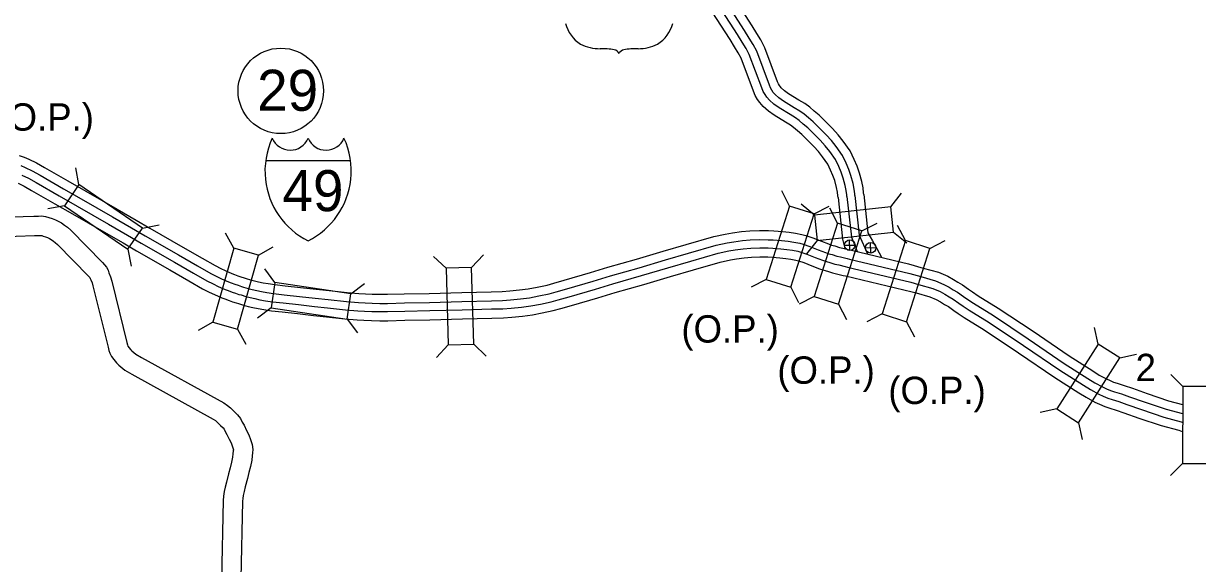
# Model space of a CAD drawing. Extents: x -939622 to -934245, y 1383184 to 1385301.
# Drawn here: x -935717.4 to -935663, y 1384306.7 to 1384331.7 of the extents above; entities that cross this region are included whole.
import ezdxf

# ---------------------------------------------------------------- set-up
doc = ezdxf.new("R2010")
doc.units = 0
for name, color, linetype in [('10', 7, 'Continuous'), ('15', 7, 'Continuous'), ('19', 7, 'Continuous'), ('20', 7, 'Continuous'), ('22', 7, 'Continuous'), ('23', 7, 'Continuous'), ('25', 7, 'Continuous'), ('26', 7, 'Continuous'), ('27', 7, 'Continuous')]:
    doc.layers.add(name, color=color, linetype=linetype)

msp = doc.modelspace()

# ---------------------------------------------------------------- linework, layer by layer
at = {"layer": '10'}
for points in [[(-935719.459, 1384322.691), (-935716.948, 1384322.774), (-935716.726, 1384322.781), (-935716.588, 1384322.782), (-935716.397, 1384322.76), (-935716.245, 1384322.716), (-935716.1, 1384322.67), (-935715.944, 1384322.607), (-935715.789, 1384322.53), (-935715.668, 1384322.459), (-935715.518, 1384322.359), (-935715.388, 1384322.263), (-935715.228, 1384322.126), (-935713.763, 1384320.627), (-935713.662, 1384320.527), (-935713.582, 1384320.404), (-935713.501, 1384320.267), (-935713.463, 1384320.15), (-935713.382, 1384319.97), (-935713.333, 1384319.759), (-935712.631, 1384316.928), (-935712.598, 1384316.806), (-935712.582, 1384316.757), (-935712.576, 1384316.744), (-935712.533, 1384316.687), (-935712.452, 1384316.586), (-935712.407, 1384316.543), (-935712.211, 1384316.387), (-935711.956, 1384316.234), (-935708.132, 1384314.132), (-935707.965, 1384314.004), (-935707.827, 1384313.888), (-935707.655, 1384313.721), (-935707.504, 1384313.568), (-935707.361, 1384313.399), (-935707.285, 1384313.238), (-935707.199, 1384313.085), (-935707.083, 1384312.848), (-935706.977, 1384312.644), (-935706.897, 1384312.433), (-935706.816, 1384312.19), (-935706.788, 1384311.961), (-935706.805, 1384311.806), (-935706.819, 1384311.668), (-935706.841, 1384311.468), (-935706.897, 1384311.175), (-935706.973, 1384310.894), (-935707.04, 1384310.615), (-935707.142, 1384310.234), (-935707.19, 1384310.021), (-935707.232, 1384309.827), (-935707.259, 1384309.696), (-935707.263, 1384309.578), (-935707.342, 1384305.991)], [(-935719.477, 1384321.79), (-935716.918, 1384321.874), (-935716.708, 1384321.881), (-935716.637, 1384321.881), (-935716.575, 1384321.875), (-935716.505, 1384321.854), (-935716.405, 1384321.823), (-935716.314, 1384321.786), (-935716.217, 1384321.738), (-935716.146, 1384321.696), (-935716.036, 1384321.623), (-935715.949, 1384321.558), (-935715.844, 1384321.468), (-935714.402, 1384319.993), (-935714.365, 1384319.956), (-935714.348, 1384319.929), (-935714.326, 1384319.892), (-935714.303, 1384319.824), (-935714.238, 1384319.68), (-935714.208, 1384319.549), (-935713.502, 1384316.701), (-935713.462, 1384316.552), (-935713.422, 1384316.428), (-935713.35, 1384316.273), (-935713.242, 1384316.133), (-935713.117, 1384315.977), (-935713, 1384315.865), (-935712.726, 1384315.645), (-935712.404, 1384315.453), (-935708.625, 1384313.376), (-935708.528, 1384313.301), (-935708.431, 1384313.22), (-935708.289, 1384313.082), (-935708.169, 1384312.961), (-935708.125, 1384312.909), (-935708.085, 1384312.825), (-935707.996, 1384312.666), (-935707.887, 1384312.442), (-935707.799, 1384312.275), (-935707.745, 1384312.131), (-935707.698, 1384311.992), (-935707.694, 1384311.956), (-935707.7, 1384311.9), (-935707.714, 1384311.763), (-935707.732, 1384311.602), (-935707.775, 1384311.378), (-935707.845, 1384311.117), (-935707.913, 1384310.837), (-935708.016, 1384310.448), (-935708.068, 1384310.216), (-935708.113, 1384310.014), (-935708.156, 1384309.801), (-935708.162, 1384309.602), (-935708.243, 1384305.932)]]:
    msp.add_lwpolyline(points, dxfattribs=at)
at = {"layer": '15'}
for p, q in [((-935679.656, 1384323.645), (-935679.444, 1384321.704)), ((-935679.246, 1384323.69), (-935679.04, 1384321.808)), ((-935678.873, 1384323.73), (-935678.673, 1384321.901)), ((-935678.463, 1384323.775), (-935678.27, 1384322.005))]:
    msp.add_line(p, q, dxfattribs=at)
for points in [[(-935679.246, 1384323.69), (-935679.254, 1384323.761), (-935679.276, 1384323.961), (-935679.327, 1384324.193), (-935679.419, 1384324.541), (-935679.511, 1384324.807), (-935679.627, 1384325.08), (-935679.781, 1384325.397), (-935680.044, 1384325.773), (-935680.253, 1384326.034), (-935680.486, 1384326.29), (-935681.062, 1384326.865), (-935681.272, 1384327.039), (-935681.461, 1384327.204), (-935681.638, 1384327.333), (-935681.882, 1384327.479), (-935682.394, 1384327.793), (-935682.63, 1384327.967), (-935682.841, 1384328.149), (-935682.96, 1384328.282), (-935683.038, 1384328.405), (-935683.128, 1384328.546), (-935683.194, 1384328.717), (-935683.773, 1384330.257), (-935683.924, 1384330.545), (-935684.102, 1384330.83), (-935684.312, 1384331.184), (-935685.738, 1384333.402)], [(-935678.873, 1384323.73), (-935678.881, 1384323.802), (-935678.906, 1384324.022), (-935678.963, 1384324.281), (-935679.06, 1384324.651), (-935679.161, 1384324.942), (-935679.286, 1384325.236), (-935679.457, 1384325.587), (-935679.744, 1384325.997), (-935679.967, 1384326.277), (-935680.214, 1384326.549), (-935680.809, 1384327.143), (-935681.029, 1384327.325), (-935681.227, 1384327.497), (-935681.431, 1384327.646), (-935681.688, 1384327.8), (-935682.184, 1384328.104), (-935682.396, 1384328.261), (-935682.578, 1384328.417), (-935682.66, 1384328.509), (-935682.722, 1384328.607), (-935682.792, 1384328.716), (-935682.843, 1384328.85), (-935683.43, 1384330.411), (-935683.598, 1384330.732), (-935683.782, 1384331.025), (-935683.993, 1384331.381), (-935685.416, 1384333.595)], [(-935678.463, 1384323.775), (-935678.471, 1384323.848), (-935678.498, 1384324.09), (-935678.562, 1384324.378), (-935678.665, 1384324.771), (-935678.776, 1384325.09), (-935678.91, 1384325.407), (-935679.101, 1384325.797), (-935679.413, 1384326.244), (-935679.653, 1384326.545), (-935679.916, 1384326.834), (-935680.532, 1384327.449), (-935680.762, 1384327.639), (-935680.97, 1384327.82), (-935681.203, 1384327.99), (-935681.474, 1384328.153), (-935681.953, 1384328.447), (-935682.139, 1384328.584), (-935682.288, 1384328.712), (-935682.33, 1384328.759), (-935682.374, 1384328.828), (-935682.421, 1384328.903), (-935682.458, 1384328.997), (-935683.053, 1384330.58), (-935683.24, 1384330.937), (-935683.429, 1384331.24), (-935683.643, 1384331.598), (-935685.062, 1384333.808)], [(-935679.656, 1384323.645), (-935679.664, 1384323.716), (-935679.684, 1384323.893), (-935679.728, 1384324.096), (-935679.814, 1384324.421), (-935679.896, 1384324.658), (-935680.002, 1384324.909), (-935680.138, 1384325.187), (-935680.375, 1384325.526), (-935680.567, 1384325.766), (-935680.784, 1384326.006), (-935681.339, 1384326.56), (-935681.538, 1384326.724), (-935681.719, 1384326.881), (-935681.866, 1384326.989), (-935682.096, 1384327.126), (-935682.625, 1384327.451), (-935682.887, 1384327.645), (-935683.131, 1384327.854), (-935683.29, 1384328.033), (-935683.386, 1384328.184), (-935683.498, 1384328.36), (-935683.579, 1384328.57), (-935684.15, 1384330.088), (-935684.282, 1384330.34), (-935684.454, 1384330.615), (-935684.663, 1384330.966), (-935686.091, 1384333.189)], [(-935678.673, 1384321.901), (-935678.291, 1384321.031)], [(-935678.27, 1384322.005), (-935678.068, 1384321.624), (-935677.857, 1384321.272), (-935677.641, 1384320.879)], [(-935679.444, 1384321.704), (-935679.346, 1384321.275)], [(-935679.04, 1384321.808), (-935678.835, 1384321.309), (-935678.772, 1384321.133)]]:
    msp.add_lwpolyline(points, dxfattribs=at)
at = {"layer": '19'}
for points in [[(-935717.623, 1384325.589), (-935717.394, 1384325.505), (-935717.168, 1384325.408), (-935716.827, 1384325.245), (-935716.445, 1384325.031), (-935715.366, 1384324.409), (-935714.537, 1384323.936), (-935713.086, 1384323.101), (-935712.199, 1384322.592), (-935711.566, 1384322.225), (-935710.028, 1384321.341), (-935709.145, 1384320.835), (-935708.535, 1384320.487), (-935708.273, 1384320.351), (-935708.069, 1384320.253), (-935707.756, 1384320.122), (-935707.639, 1384320.073), (-935707.489, 1384320.016), (-935707.342, 1384319.969), (-935707.188, 1384319.915), (-935707.103, 1384319.89), (-935706.897, 1384319.827), (-935706.72, 1384319.781), (-935706.52, 1384319.735), (-935706.309, 1384319.69), (-935706.079, 1384319.65), (-935705.774, 1384319.603), (-935705.295, 1384319.553), (-935704.584, 1384319.474), (-935703.848, 1384319.393), (-935703.244, 1384319.329), (-935702.411, 1384319.237), (-935701.868, 1384319.194), (-935701.563, 1384319.174), (-935701.251, 1384319.157), (-935700.898, 1384319.154), (-935700.553, 1384319.154), (-935699.769, 1384319.175), (-935698.609, 1384319.199), (-935697.107, 1384319.24), (-935695.74, 1384319.274), (-935695.228, 1384319.289), (-935694.881, 1384319.309), (-935694.429, 1384319.354), (-935694.026, 1384319.41), (-935693.608, 1384319.488), (-935693.15, 1384319.584), (-935692.84, 1384319.667), (-935692.355, 1384319.805), (-935691.133, 1384320.168), (-935690.325, 1384320.405), (-935689, 1384320.787), (-935687.771, 1384321.15), (-935686.701, 1384321.465), (-935685.418, 1384321.83), (-935684.884, 1384321.946), (-935684.558, 1384322.005), (-935684.132, 1384322.06), (-935683.755, 1384322.09), (-935683.295, 1384322.114), (-935682.889, 1384322.104), (-935682.642, 1384322.1), (-935682.234, 1384322.066), (-935681.924, 1384322.03), (-935681.637, 1384321.988), (-935681.339, 1384321.927), (-935681.151, 1384321.88), (-935680.823, 1384321.767), (-935680.425, 1384321.613), (-935680.098, 1384321.485), (-935679.955, 1384321.437), (-935679.805, 1384321.395), (-935679.598, 1384321.33), (-935679.443, 1384321.294), (-935679.132, 1384321.218), (-935679.034, 1384321.195), (-935676.398, 1384320.566)], [(-935717.549, 1384325.115), (-935717.341, 1384325.026), (-935717.02, 1384324.873), (-935716.652, 1384324.666), (-935715.575, 1384324.045), (-935714.746, 1384323.572), (-935713.295, 1384322.737), (-935712.409, 1384322.228), (-935711.776, 1384321.861), (-935710.237, 1384320.977), (-935709.353, 1384320.471), (-935708.736, 1384320.119), (-935708.461, 1384319.976), (-935708.241, 1384319.87), (-935707.918, 1384319.734), (-935707.795, 1384319.683), (-935707.628, 1384319.619), (-935707.474, 1384319.571), (-935707.317, 1384319.515), (-935707.223, 1384319.488), (-935707.011, 1384319.424), (-935706.82, 1384319.374), (-935706.611, 1384319.326), (-935706.389, 1384319.278), (-935706.148, 1384319.236), (-935705.828, 1384319.186), (-935705.34, 1384319.136), (-935704.63, 1384319.057), (-935703.893, 1384318.976), (-935703.29, 1384318.912), (-935702.451, 1384318.819), (-935701.898, 1384318.775), (-935701.588, 1384318.755), (-935701.264, 1384318.738), (-935700.9, 1384318.734), (-935700.547, 1384318.734), (-935699.758, 1384318.756), (-935698.599, 1384318.78), (-935697.096, 1384318.82), (-935695.729, 1384318.855), (-935695.21, 1384318.87), (-935694.848, 1384318.891), (-935694.38, 1384318.937), (-935693.958, 1384318.996), (-935693.527, 1384319.076), (-935693.052, 1384319.176), (-935692.729, 1384319.263), (-935692.238, 1384319.403), (-935691.014, 1384319.766), (-935690.208, 1384320.003), (-935688.882, 1384320.384), (-935687.653, 1384320.747), (-935686.584, 1384321.061), (-935685.316, 1384321.423), (-935684.802, 1384321.535), (-935684.493, 1384321.591), (-935684.089, 1384321.642), (-935683.727, 1384321.671), (-935683.289, 1384321.694), (-935682.898, 1384321.684), (-935682.664, 1384321.681), (-935682.276, 1384321.648), (-935681.978, 1384321.614), (-935681.709, 1384321.575), (-935681.432, 1384321.518), (-935681.27, 1384321.478), (-935680.967, 1384321.373), (-935680.577, 1384321.222), (-935680.241, 1384321.091), (-935680.078, 1384321.036), (-935679.924, 1384320.993), (-935679.709, 1384320.925), (-935679.541, 1384320.886), (-935679.23, 1384320.811), (-935679.132, 1384320.787)], [(-935717.498, 1384324.678), (-935717.196, 1384324.534), (-935716.841, 1384324.335), (-935715.764, 1384323.714), (-935714.936, 1384323.241), (-935713.485, 1384322.406), (-935712.599, 1384321.898), (-935711.967, 1384321.531), (-935710.426, 1384320.646), (-935709.542, 1384320.14), (-935708.918, 1384319.784), (-935708.631, 1384319.635), (-935708.397, 1384319.522), (-935708.065, 1384319.382), (-935707.936, 1384319.329), (-935707.753, 1384319.259), (-935707.595, 1384319.209), (-935707.433, 1384319.152), (-935707.332, 1384319.123), (-935707.115, 1384319.056), (-935706.911, 1384319.003), (-935706.694, 1384318.953), (-935706.462, 1384318.904), (-935706.21, 1384318.859), (-935705.877, 1384318.808), (-935705.381, 1384318.756), (-935704.671, 1384318.678), (-935703.934, 1384318.597), (-935703.331, 1384318.533), (-935702.487, 1384318.439), (-935701.925, 1384318.395), (-935701.611, 1384318.375), (-935701.277, 1384318.356), (-935700.902, 1384318.353), (-935700.542, 1384318.353), (-935699.749, 1384318.375), (-935698.59, 1384318.398), (-935697.087, 1384318.439), (-935695.718, 1384318.474), (-935695.194, 1384318.488), (-935694.818, 1384318.51), (-935694.335, 1384318.558), (-935693.897, 1384318.619), (-935693.452, 1384318.702), (-935692.964, 1384318.805), (-935692.627, 1384318.895), (-935692.131, 1384319.036), (-935690.906, 1384319.4), (-935690.101, 1384319.636), (-935688.776, 1384320.018), (-935687.545, 1384320.381), (-935686.478, 1384320.695), (-935685.223, 1384321.053), (-935684.727, 1384321.161), (-935684.435, 1384321.214), (-935684.05, 1384321.263), (-935683.702, 1384321.29), (-935683.284, 1384321.312), (-935682.905, 1384321.303), (-935682.683, 1384321.299), (-935682.314, 1384321.268), (-935682.027, 1384321.235), (-935681.775, 1384321.199), (-935681.516, 1384321.146), (-935681.379, 1384321.112), (-935681.098, 1384321.015), (-935680.715, 1384320.867), (-935680.372, 1384320.732), (-935680.191, 1384320.671), (-935680.033, 1384320.627), (-935679.81, 1384320.557), (-935679.629, 1384320.515), (-935679.32, 1384320.44), (-935679.22, 1384320.416), (-935676.28, 1384319.714)], [(-935717.671, 1384324.296), (-935717.389, 1384324.161), (-935717.048, 1384323.97), (-935715.973, 1384323.35), (-935715.144, 1384322.877), (-935713.694, 1384322.042), (-935712.809, 1384321.535), (-935712.177, 1384321.168), (-935710.635, 1384320.283), (-935709.751, 1384319.776), (-935709.119, 1384319.415), (-935708.819, 1384319.259), (-935708.57, 1384319.139), (-935708.226, 1384318.995), (-935708.092, 1384318.939), (-935707.891, 1384318.862), (-935707.728, 1384318.811), (-935707.562, 1384318.753), (-935707.452, 1384318.721), (-935707.23, 1384318.653), (-935707.01, 1384318.595), (-935706.784, 1384318.544), (-935706.542, 1384318.492), (-935706.278, 1384318.445), (-935705.93, 1384318.392), (-935705.426, 1384318.339), (-935704.717, 1384318.261), (-935703.979, 1384318.18), (-935703.376, 1384318.115), (-935702.526, 1384318.021), (-935701.955, 1384317.976), (-935701.636, 1384317.956), (-935701.29, 1384317.937), (-935700.904, 1384317.933), (-935700.536, 1384317.933), (-935699.739, 1384317.955), (-935698.58, 1384317.979), (-935697.076, 1384318.019), (-935695.707, 1384318.054), (-935695.175, 1384318.069), (-935694.785, 1384318.092), (-935694.285, 1384318.142), (-935693.83, 1384318.205), (-935693.371, 1384318.29), (-935692.866, 1384318.397), (-935692.515, 1384318.491), (-935692.014, 1384318.634), (-935690.788, 1384318.997), (-935689.984, 1384319.234), (-935688.658, 1384319.615), (-935687.426, 1384319.979), (-935686.361, 1384320.292), (-935685.121, 1384320.645), (-935684.645, 1384320.749), (-935684.371, 1384320.799), (-935684.007, 1384320.845), (-935683.675, 1384320.872), (-935683.278, 1384320.892), (-935682.914, 1384320.884), (-935682.704, 1384320.88), (-935682.355, 1384320.851), (-935682.081, 1384320.819), (-935681.847, 1384320.785), (-935681.609, 1384320.737), (-935681.498, 1384320.709), (-935681.242, 1384320.621), (-935680.867, 1384320.476), (-935680.515, 1384320.338), (-935680.314, 1384320.27), (-935680.152, 1384320.225), (-935679.921, 1384320.152), (-935679.727, 1384320.107), (-935679.418, 1384320.032), (-935679.317, 1384320.008)], [(-935679.132, 1384320.787), (-935676.336, 1384320.12), (-935675.825, 1384319.975), (-935675.139, 1384319.783), (-935674.754, 1384319.616), (-935674.512, 1384319.481), (-935674.317, 1384319.363), (-935674.118, 1384319.248), (-935673.843, 1384319.053), (-935673.648, 1384318.921), (-935673.379, 1384318.738), (-935672.457, 1384318.171), (-935670.846, 1384317.097), (-935669.171, 1384315.953), (-935668.072, 1384315.26), (-935667.759, 1384315.06), (-935667.402, 1384314.864), (-935667.213, 1384314.777), (-935667.024, 1384314.696), (-935666.835, 1384314.641), (-935666.52, 1384314.541), (-935666.143, 1384314.41), (-935665.463, 1384314.167), (-935664.452, 1384313.829), (-935663.695, 1384313.625)], [(-935676.398, 1384320.566), (-935675.713, 1384320.372), (-935675, 1384320.173), (-935674.571, 1384319.987), (-935674.304, 1384319.838), (-935674.107, 1384319.718), (-935673.895, 1384319.596), (-935673.608, 1384319.392), (-935673.417, 1384319.263), (-935673.154, 1384319.084), (-935672.234, 1384318.519), (-935670.615, 1384317.439), (-935668.944, 1384316.297), (-935667.851, 1384315.608), (-935667.549, 1384315.415), (-935667.216, 1384315.233), (-935667.045, 1384315.154), (-935666.885, 1384315.085), (-935666.716, 1384315.036), (-935666.39, 1384314.933), (-935666.006, 1384314.799), (-935665.328, 1384314.557), (-935664.332, 1384314.224), (-935663.687, 1384314.05)], [(-935679.317, 1384320.008), (-935676.218, 1384319.268), (-935676.038, 1384319.217), (-935675.402, 1384319.039), (-935675.103, 1384318.91), (-935674.909, 1384318.801), (-935674.719, 1384318.685), (-935674.544, 1384318.585), (-935674.291, 1384318.405), (-935674.09, 1384318.269), (-935673.807, 1384318.077), (-935672.882, 1384317.508), (-935671.287, 1384316.444), (-935669.603, 1384315.294), (-935668.494, 1384314.595), (-935668.161, 1384314.382), (-935667.756, 1384314.16), (-935667.535, 1384314.058), (-935667.291, 1384313.953), (-935667.063, 1384313.887), (-935666.768, 1384313.794), (-935666.405, 1384313.667), (-935665.72, 1384313.423), (-935664.679, 1384313.075), (-935663.864, 1384312.855), (-935663.699, 1384312.799)], [(-935676.28, 1384319.714), (-935675.926, 1384319.614), (-935675.264, 1384319.429), (-935674.92, 1384319.28), (-935674.701, 1384319.157), (-935674.508, 1384319.041), (-935674.321, 1384318.932), (-935674.057, 1384318.745), (-935673.858, 1384318.611), (-935673.583, 1384318.423), (-935672.659, 1384317.855), (-935671.056, 1384316.786), (-935669.377, 1384315.639), (-935668.273, 1384314.943), (-935667.95, 1384314.737), (-935667.571, 1384314.529), (-935667.366, 1384314.435), (-935667.151, 1384314.342), (-935666.943, 1384314.282), (-935666.638, 1384314.185), (-935666.268, 1384314.056), (-935665.585, 1384313.813), (-935664.56, 1384313.47), (-935663.745, 1384313.25), (-935663.708, 1384313.238)]]:
    msp.add_lwpolyline(points, dxfattribs=at)
at = {"layer": '20'}
for p, q in [((-935714.852, 1384324.236), (-935714.997, 1384325.014)), ((-935681.902, 1384323.242), (-935682.265, 1384323.946)), ((-935677.213, 1384323.214), (-935676.717, 1384323.832)), ((-935715.524, 1384323.256), (-935716.302, 1384323.11)), ((-935680.756, 1384322.827), (-935681.373, 1384323.323)), ((-935680.77, 1384322.882), (-935680.066, 1384323.245)), ((-935679.68, 1384322.449), (-935680.043, 1384323.152)), ((-935678.548, 1384322.088), (-935677.844, 1384322.452)), ((-935711.912, 1384322.221), (-935711.134, 1384322.366)), ((-935707.675, 1384321.291), (-935708.063, 1384321.982)), ((-935677.084, 1384322.033), (-935676.466, 1384321.537)), ((-935676.531, 1384321.641), (-935676.894, 1384322.345)), ((-935706.531, 1384320.97), (-935705.841, 1384321.357)), ((-935680.627, 1384321.646), (-935681.123, 1384321.029)), ((-935675.399, 1384321.28), (-935674.695, 1384321.644)), ((-935712.584, 1384321.241), (-935712.438, 1384320.462)), ((-935697.834, 1384320.369), (-935698.41, 1384320.913)), ((-935696.647, 1384320.403), (-935696.103, 1384320.978)), ((-935705.768, 1384319.695), (-935706.24, 1384320.331)), ((-935682.984, 1384319.847), (-935683.688, 1384319.483)), ((-935702.241, 1384319.178), (-935701.606, 1384319.651)), ((-935681.852, 1384319.486), (-935681.489, 1384318.782)), ((-935680.762, 1384319.053), (-935681.466, 1384318.69)), ((-935679.63, 1384318.692), (-935679.267, 1384317.989)), ((-935705.94, 1384318.52), (-935706.576, 1384318.047)), ((-935677.613, 1384318.245), (-935678.317, 1384317.882)), ((-935708.639, 1384317.86), (-935709.33, 1384317.472)), ((-935707.495, 1384317.539), (-935707.108, 1384316.848)), ((-935702.414, 1384318.002), (-935701.941, 1384317.367)), ((-935676.481, 1384317.884), (-935676.117, 1384317.181)), ((-935667.595, 1384316.847), (-935667.765, 1384317.621)), ((-935667.595, 1384316.847), (-935667.765, 1384317.621)), ((-935697.732, 1384316.806), (-935698.276, 1384316.23)), ((-935696.545, 1384316.84), (-935695.969, 1384316.296)), ((-935666.594, 1384316.208), (-935665.82, 1384316.378)), ((-935666.594, 1384316.208), (-935665.82, 1384316.378)), ((-935663.678, 1384314.884), (-935664.236, 1384315.446)), ((-935663.678, 1384314.884), (-935664.236, 1384315.446)), ((-935669.514, 1384313.844), (-935670.287, 1384313.674)), ((-935669.514, 1384313.844), (-935670.287, 1384313.674)), ((-935668.513, 1384313.204), (-935668.342, 1384312.431)), ((-935668.513, 1384313.204), (-935668.342, 1384312.431)), ((-935663.688, 1384311.32), (-935664.25, 1384310.762)), ((-935663.688, 1384311.32), (-935664.25, 1384310.762))]:
    msp.add_line(p, q, dxfattribs=at)
for points in [[(-935715.524, 1384323.256), (-935712.584, 1384321.241), (-935711.912, 1384322.221), (-935714.852, 1384324.236)], [(-935681.852, 1384319.486), (-935680.77, 1384322.882), (-935681.902, 1384323.242), (-935682.984, 1384319.847)], [(-935677.213, 1384323.214), (-935680.756, 1384322.827), (-935680.627, 1384321.646), (-935677.084, 1384322.033)], [(-935679.63, 1384318.692), (-935678.548, 1384322.088), (-935679.68, 1384322.449), (-935680.762, 1384319.053)], [(-935676.481, 1384317.884), (-935675.399, 1384321.28), (-935676.531, 1384321.641), (-935677.613, 1384318.245)], [(-935707.495, 1384317.539), (-935706.531, 1384320.97), (-935707.675, 1384321.291), (-935708.639, 1384317.86)], [(-935697.834, 1384320.369), (-935697.732, 1384316.806), (-935696.545, 1384316.84), (-935696.647, 1384320.403)], [(-935705.94, 1384318.52), (-935702.414, 1384318.002), (-935702.241, 1384319.178), (-935705.768, 1384319.695)], [(-935668.513, 1384313.204), (-935666.594, 1384316.208), (-935667.595, 1384316.847), (-935669.514, 1384313.844)], [(-935668.513, 1384313.204), (-935666.594, 1384316.208), (-935667.595, 1384316.847), (-935669.514, 1384313.844)], [(-935662.5, 1384311.316), (-935662.49, 1384314.88), (-935663.678, 1384314.884), (-935663.688, 1384311.32)], [(-935662.5, 1384311.316), (-935662.49, 1384314.88), (-935663.678, 1384314.884), (-935663.688, 1384311.32)]]:
    msp.add_lwpolyline(points, close=True, dxfattribs=at)
at = {"layer": '22'}
for centre, radius, start, end in [((-935690.704, 1384332.13), 1.65, 195.1074, 237.1312), ((-935688.918, 1384332.13), 1.65, 302.8688, 344.8926), ((-935690.673, 1384332.649), 2.118, 244.0771, 269.5779), ((-935688.948, 1384332.649), 2.118, 270.4221, 295.9229), ((-935690.624, 1384326.652), 3.88, 81.1942, 90.9539), ((-935690.139, 1384330.13), 0.372, 28.0342, 72.9864), ((-935689.482, 1384330.13), 0.372, 107.0136, 151.9658), ((-935688.997, 1384326.652), 3.88, 89.0461, 98.8058)]:
    msp.add_arc(centre, radius, start, end, dxfattribs=at)
at = {"layer": '23'}
msp.add_line((-935706.192, 1384325.357), (-935702.26, 1384325.357), dxfattribs=at)
for centre, radius, start, end in [((-935702.538, 1384324.845), 3.69, 155.2204, 185.7928), ((-935705.056, 1384326.73), 0.899, 202.1459, 337.3414), ((-935703.397, 1384326.73), 0.899, 202.6586, 337.8541), ((-935705.914, 1384324.845), 3.69, 354.2072, 24.7796), ((-935702.606, 1384324.876), 3.626, 186.3923, 243.4571), ((-935705.847, 1384324.876), 3.626, 296.5429, 353.6077)]:
    msp.add_arc(centre, radius, start, end, dxfattribs=at)
at = {"layer": '26'}
for p, q in [((-935679.359, 1384321.425), (-935678.871, 1384321.437)), ((-935679.109, 1384321.187), (-935679.121, 1384321.675)), ((-935678.14, 1384321.066), (-935678.151, 1384321.554)), ((-935678.389, 1384321.304), (-935677.901, 1384321.316))]:
    msp.add_line(p, q, dxfattribs=at)
for centre in [(-935679.115, 1384321.431), (-935678.145, 1384321.31)]:
    msp.add_circle(centre, 0.244, dxfattribs=at)
at = {"layer": '27'}
msp.add_circle((-935705.493, 1384328.579), 1.98, dxfattribs=at)

# ---------------------------------------------------------------- texts
at = {"layer": '20'}
msp.add_text('2', height=1.267, dxfattribs=at).set_placement((-935665.861, 1384315.131))
at = {"layer": '23'}
msp.add_text('49', height=1.9008, dxfattribs=at).set_placement((-935705.416, 1384323.006))
at = {"layer": '25'}
for s, p in [('8.39(O.P.)', (-935721.975, 1384326.734)), ('(O.P.)', (-935686.921, 1384316.918)), ('(O.P.)', (-935682.472, 1384315.01)), ('(O.P.)', (-935677.327, 1384314.071))]:
    msp.add_text(s, height=1.2672, dxfattribs=at).set_placement(p)
at = {"layer": '27'}
msp.add_text('29', height=1.9008, dxfattribs=at).set_placement((-935706.59, 1384327.656))

doc.saveas('drawing.dxf')
